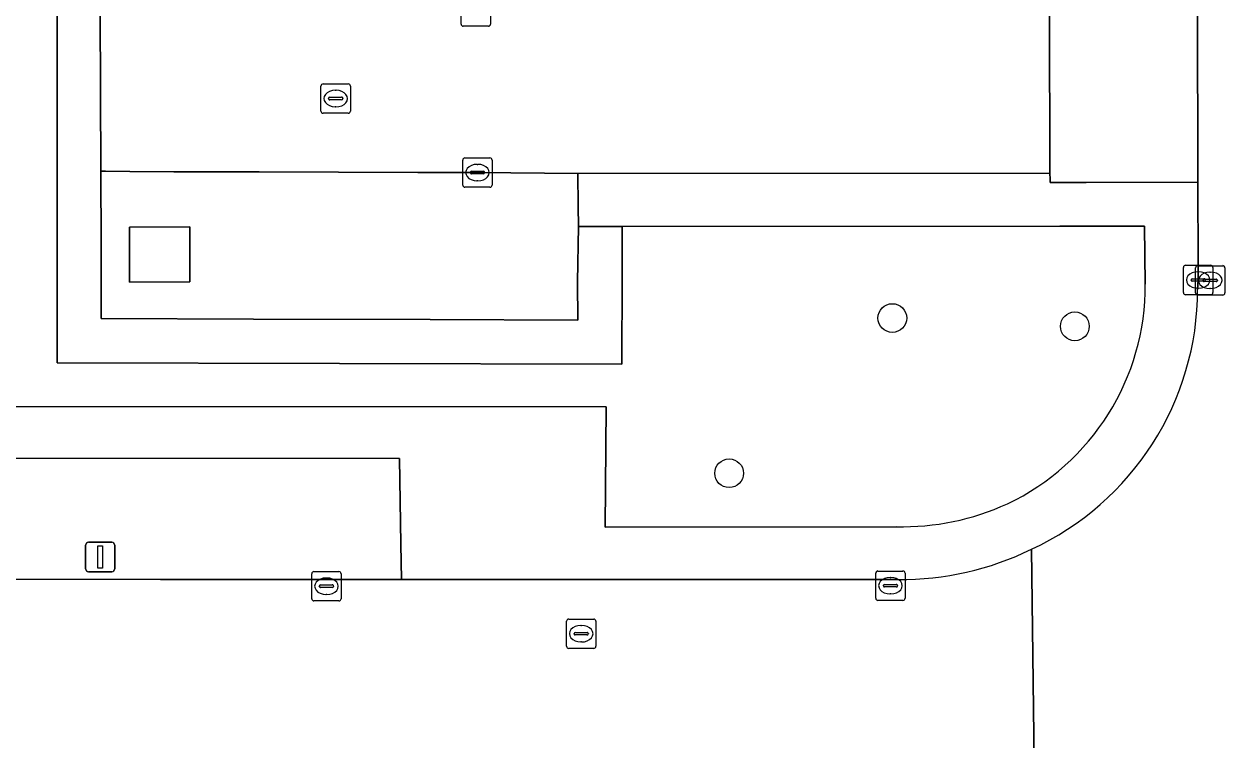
# Model space of a CAD drawing. Extents: x 161477 to 163040, y 383680 to 384871.
# Drawn here: x 162142.1 to 162182.94, y 384499.51 to 384523.88 of the extents above; entities that cross this region are included whole.
import ezdxf

# ---------------------------------------------------------------- set-up
doc = ezdxf.new("R2010")
doc.units = 0
for name, color, linetype in [('IMGEO_Berm_groen', 7, 'Continuous'), ('IMGEO_Boom', 7, 'Continuous'), ('IMGEO_Groenvoorziening', 7, 'Continuous'), ('IMGEO_Kolk', 7, 'Continuous'), ('IMGEO_Lage_trafo', 7, 'Continuous'), ('IMGEO_Lichtmast', 7, 'Continuous'), ('IMGEO_Parkeervlak_open', 7, 'Continuous'), ('IMGEO_Rijbaan_lokaal_open', 7, 'Continuous'), ('IMGEO_Rioolput', 7, 'Continuous'), ('IMGEO_Voetpad_open', 7, 'Continuous')]:
    doc.layers.add(name, color=color, linetype=linetype)

msp = doc.modelspace()

# ---------------------------------------------------------------- linework, layer by layer
at = {"layer": 'IMGEO_Berm_groen'}
msp.add_lwpolyline([(162154.917, 384506.176), (162154.867, 384509.088), (162127.768, 384509.103), (162127.751, 384504.998), (162128.86, 384504.997), (162133.878, 384504.992), (162139.876, 384504.987), (162146.743, 384504.98), (162149.923, 384504.979), (162154.938, 384504.977)], close=True, dxfattribs=at)
at = {"layer": 'IMGEO_Boom'}
for centre in [(162171.63, 384513.87), (162177.84, 384513.59), (162166.08, 384508.59)]:
    msp.add_circle(centre, 0.489, dxfattribs=at)
at = {"layer": 'IMGEO_Groenvoorziening'}
for points in [[(162181.613, 384585.701), (162181.604, 384589.652), (162179.754, 384589.591), (162177.329, 384589.511), (162177.373, 384588.933), (162177.409, 384587.924), (162176.246, 384587.927), (162176.257, 384588.902), (162150.278, 384588.867), (162150.195, 384573.37), (162140.262, 384573.396), (162130.293, 384573.303), (162130.285, 384522.105), (162117.162, 384522.11), (162113.257, 384522.111), (162113.246, 384510.87), (162114.321, 384510.869), (162161.895, 384510.851), (162161.87, 384506.76), (162171.765, 384506.771)], [(162180.235, 384515.028), (162180.211, 384516.994), (162177.328, 384516.993), (162162.444, 384516.987), (162162.439, 384515.3), (162162.432, 384512.3), (162143.225, 384512.35), (162143.225, 384565.382), (162162.239, 384565.391), (162161.927, 384526.204), (162163.998, 384526.124), (162180.2, 384526.07), (162180.201, 384531.531), (162176.811, 384531.747), (162176.804, 384534.717), (162178.184, 384534.721), (162178.193, 384536.308), (162180.207, 384536.296), (162180.223, 384546.782)], [(162143.225, 384565.382), (162143.225, 384512.35), (162162.432, 384512.3), (162162.439, 384515.3), (162162.444, 384516.987), (162160.96, 384516.986), (162160.927, 384515.102), (162160.936, 384513.804), (162155.91, 384513.819), (162149.901, 384513.837), (162144.723, 384513.852), (162144.721, 384515.196), (162144.719, 384516.36), (162144.715, 384518.87), (162144.684, 384524.289)]]:
    msp.add_lwpolyline(points, dxfattribs=at)
for centre, radius, start, end in [((162172.018, 384514.972), 8.217, 295.4411, 0.3885), ((162171.965, 384515.355), 8.586, 268.6653, 294.6644)]:
    msp.add_arc(centre, radius, start, end, dxfattribs=at)
at = {"layer": 'IMGEO_Kolk'}
for p, q in [((162156.964, 384523.876), (162156.964, 384524.728)), ((162157.965, 384524.728), (162157.965, 384523.876)), ((162157.891, 384523.802), (162157.039, 384523.802)), ((162157.019, 384518.395), (162157.019, 384519.247)), ((162157.094, 384519.321), (162157.946, 384519.321)), ((162158.02, 384519.247), (162158.02, 384518.395)), ((162157.321, 384518.864), (162157.719, 384518.864)), ((162157.507, 384519.101), (162157.532, 384519.101)), ((162157.278, 384518.815), (162157.278, 384518.827)), ((162157.716, 384518.778), (162157.318, 384518.778)), ((162157.53, 384518.541), (162157.505, 384518.541)), ((162157.762, 384518.827), (162157.762, 384518.815)), ((162157.946, 384518.321), (162157.094, 384518.321)), ((162181.531, 384514.74), (162181.531, 384515.592)), ((162181.606, 384515.666), (162182.458, 384515.666)), ((162181.943, 384514.727), (162181.943, 384515.579)), ((162182.018, 384515.653), (162182.87, 384515.653)), ((162182.532, 384515.592), (162182.532, 384514.74)), ((162182.944, 384515.579), (162182.944, 384514.727)), ((162181.79, 384515.16), (162181.79, 384515.172)), ((162181.833, 384515.209), (162182.231, 384515.209)), ((162182.019, 384515.446), (162182.044, 384515.446)), ((162182.202, 384515.147), (162182.202, 384515.159)), ((162182.245, 384515.196), (162182.643, 384515.196)), ((162182.274, 384515.172), (162182.274, 384515.16)), ((162182.431, 384515.433), (162182.456, 384515.433)), ((162182.686, 384515.159), (162182.686, 384515.147)), ((162182.228, 384515.123), (162181.83, 384515.123)), ((162182.042, 384514.886), (162182.017, 384514.886)), ((162182.64, 384515.11), (162182.242, 384515.11)), ((162182.454, 384514.873), (162182.429, 384514.873)), ((162182.458, 384514.666), (162181.606, 384514.666)), ((162182.87, 384514.653), (162182.018, 384514.653)), ((162151.884, 384504.32), (162151.884, 384505.172)), ((162151.959, 384505.246), (162152.811, 384505.246)), ((162152.372, 384505.026), (162152.397, 384505.026)), ((162152.885, 384505.172), (162152.885, 384504.32)), ((162171.066, 384504.338), (162171.066, 384505.19)), ((162171.141, 384505.264), (162171.993, 384505.264)), ((162171.554, 384505.044), (162171.579, 384505.044)), ((162172.067, 384505.19), (162172.067, 384504.338)), ((162152.143, 384504.74), (162152.143, 384504.752)), ((162152.581, 384504.703), (162152.183, 384504.703)), ((162152.186, 384504.789), (162152.584, 384504.789)), ((162152.627, 384504.752), (162152.627, 384504.74)), ((162171.325, 384504.758), (162171.325, 384504.77)), ((162171.763, 384504.721), (162171.365, 384504.721)), ((162171.368, 384504.807), (162171.766, 384504.807)), ((162171.809, 384504.77), (162171.809, 384504.758)), ((162152.811, 384504.246), (162151.959, 384504.246)), ((162152.395, 384504.466), (162152.37, 384504.466)), ((162171.993, 384504.264), (162171.141, 384504.264)), ((162171.577, 384504.484), (162171.552, 384504.484))]:
    msp.add_line(p, q, dxfattribs=at)
for points in [[(162156.964, 384523.876), (162156.964, 384524.728)], [(162157.965, 384524.728), (162157.965, 384523.876)], [(162157.891, 384523.802), (162157.039, 384523.802)], [(162157.019, 384518.395), (162157.019, 384519.247)], [(162157.094, 384519.321), (162157.946, 384519.321)], [(162158.02, 384519.247), (162158.02, 384518.395)], [(162157.946, 384518.321), (162157.094, 384518.321)], [(162181.531, 384514.74), (162181.531, 384515.592)], [(162181.606, 384515.666), (162182.458, 384515.666)], [(162181.943, 384514.727), (162181.943, 384515.579)], [(162182.018, 384515.653), (162182.87, 384515.653)], [(162182.532, 384515.592), (162182.532, 384514.74)], [(162182.944, 384515.579), (162182.944, 384514.727)], [(162182.458, 384514.666), (162181.606, 384514.666)], [(162182.87, 384514.653), (162182.018, 384514.653)], [(162151.884, 384504.32), (162151.884, 384505.172)], [(162151.959, 384505.246), (162152.811, 384505.246)], [(162152.885, 384505.172), (162152.885, 384504.32)], [(162171.066, 384504.338), (162171.066, 384505.19)], [(162171.141, 384505.264), (162171.993, 384505.264)], [(162172.067, 384505.19), (162172.067, 384504.338)], [(162152.811, 384504.246), (162151.959, 384504.246)], [(162171.993, 384504.264), (162171.141, 384504.264)]]:
    msp.add_lwpolyline(points, dxfattribs=at)
for centre, radius, start, end in [((162157.041, 384523.878), 0.0765, 181.552, 268.448), ((162157.041, 384523.878), 0.0765, 181.552, 268.448), ((162157.889, 384523.878), 0.0765, 271.552, 358.448), ((162157.889, 384523.878), 0.0765, 271.552, 358.448), ((162157.096, 384519.245), 0.0765, 91.552, 178.448), ((162157.096, 384519.245), 0.0765, 91.552, 178.448), ((162157.944, 384519.245), 0.0765, 1.552, 88.448), ((162157.944, 384519.245), 0.0765, 1.552, 88.448), ((162157.318, 384518.824), 0.0403, 85.8775, 175.7526), ((162157.723, 384518.826), 0.0386, 1.7309, 96.639), ((162157.315, 384518.814), 0.0366, 178.938, 274.7102), ((162157.719, 384518.821), 0.043, 264.8664, 352.4533), ((162157.096, 384518.397), 0.0765, 181.552, 268.448), ((162157.096, 384518.397), 0.0765, 181.552, 268.448), ((162157.944, 384518.397), 0.0765, 271.552, 358.448), ((162157.944, 384518.397), 0.0765, 271.552, 358.448), ((162181.608, 384515.59), 0.0765, 91.552, 178.448), ((162181.608, 384515.59), 0.0765, 91.552, 178.448), ((162182.02, 384515.577), 0.0765, 91.552, 178.448), ((162182.02, 384515.577), 0.0765, 91.552, 178.448), ((162182.456, 384515.59), 0.0765, 1.552, 88.448), ((162182.456, 384515.59), 0.0765, 1.552, 88.448), ((162182.868, 384515.577), 0.0765, 1.552, 88.448), ((162182.868, 384515.577), 0.0765, 1.552, 88.448), ((162181.83, 384515.169), 0.0403, 85.8775, 175.7526), ((162181.827, 384515.159), 0.0366, 178.938, 274.7102), ((162182.242, 384515.156), 0.0403, 85.8775, 175.7526), ((162182.231, 384515.166), 0.043, 264.8664, 352.4533), ((162182.235, 384515.171), 0.0386, 1.7309, 96.639), ((162182.647, 384515.158), 0.0386, 1.7309, 96.639), ((162182.239, 384515.146), 0.0366, 178.938, 274.7102), ((162182.643, 384515.153), 0.043, 264.8664, 352.4533), ((162181.608, 384514.742), 0.0765, 181.552, 268.448), ((162181.608, 384514.742), 0.0765, 181.552, 268.448), ((162182.02, 384514.729), 0.0765, 181.552, 268.448), ((162182.02, 384514.729), 0.0765, 181.552, 268.448), ((162182.456, 384514.742), 0.0765, 271.552, 358.448), ((162182.456, 384514.742), 0.0765, 271.552, 358.448), ((162182.868, 384514.729), 0.0765, 271.552, 358.448), ((162182.868, 384514.729), 0.0765, 271.552, 358.448), ((162151.961, 384505.17), 0.0765, 91.552, 178.448), ((162151.961, 384505.17), 0.0765, 91.552, 178.448), ((162152.809, 384505.17), 0.0765, 1.552, 88.448), ((162152.809, 384505.17), 0.0765, 1.552, 88.448), ((162171.143, 384505.188), 0.0765, 91.552, 178.448), ((162171.143, 384505.188), 0.0765, 91.552, 178.448), ((162171.991, 384505.188), 0.0765, 1.552, 88.448), ((162171.991, 384505.188), 0.0765, 1.552, 88.448), ((162152.183, 384504.749), 0.0403, 85.8775, 175.7526), ((162152.18, 384504.739), 0.0366, 178.938, 274.7102), ((162152.584, 384504.746), 0.043, 264.8664, 352.4533), ((162152.588, 384504.751), 0.0386, 1.7309, 96.639), ((162171.365, 384504.767), 0.0403, 85.8775, 175.7526), ((162171.362, 384504.757), 0.0366, 178.938, 274.7102), ((162171.766, 384504.764), 0.043, 264.8664, 352.4533), ((162171.77, 384504.769), 0.0386, 1.7309, 96.639), ((162151.961, 384504.322), 0.0765, 181.552, 268.448), ((162151.961, 384504.322), 0.0765, 181.552, 268.448), ((162152.809, 384504.322), 0.0765, 271.552, 358.448), ((162152.809, 384504.322), 0.0765, 271.552, 358.448), ((162171.143, 384504.34), 0.0765, 181.552, 268.448), ((162171.143, 384504.34), 0.0765, 181.552, 268.448), ((162171.991, 384504.34), 0.0765, 271.552, 358.448), ((162171.991, 384504.34), 0.0765, 271.552, 358.448)]:
    msp.add_arc(centre, radius, start, end, dxfattribs=at)
for centre, major_axis, ratio, start_param, end_param in [((162157.506, 384518.821), (-0.387, 0.002), 0.722429, 4.712389, 7.853982), ((162157.531, 384518.821), (-0.39, 0.002), 0.717154, 1.570796, 4.712389), ((162182.018, 384515.166), (-0.387, 0.002), 0.722429, 4.712389, 7.853982), ((162182.043, 384515.166), (-0.39, 0.002), 0.717154, 1.570796, 4.712389), ((162182.43, 384515.153), (-0.387, 0.002), 0.722429, 4.712389, 7.853982), ((162182.455, 384515.153), (-0.39, 0.002), 0.717154, 1.570796, 4.712389), ((162152.371, 384504.746), (-0.387, 0.002), 0.722429, 4.712389, 7.853982), ((162152.396, 384504.746), (-0.39, 0.002), 0.717154, 1.570796, 4.712389), ((162171.553, 384504.764), (-0.387, 0.002), 0.722429, 4.712389, 7.853982), ((162171.578, 384504.764), (-0.39, 0.002), 0.717154, 1.570796, 4.712389)]:
    msp.add_ellipse(centre, major_axis=major_axis, ratio=ratio, start_param=start_param, end_param=end_param, dxfattribs=at)
at = {"layer": 'IMGEO_Lage_trafo'}
msp.add_lwpolyline([(162147.739, 384516.97), (162145.689, 384516.967), (162145.692, 384515.096), (162147.742, 384515.099)], close=True, dxfattribs=at)
at = {"layer": 'IMGEO_Lichtmast'}
for p, q in [((162144.295, 384506.24), (162145.085, 384506.24)), ((162145.085, 384506.24), (162144.295, 384506.24)), ((162144.195, 384505.34), (162144.195, 384506.14)), ((162144.195, 384506.14), (162144.195, 384505.34)), ((162145.185, 384506.14), (162145.185, 384505.34)), ((162145.185, 384505.34), (162145.185, 384506.14)), ((162145.085, 384505.24), (162144.295, 384505.24)), ((162144.295, 384505.24), (162145.085, 384505.24))]:
    msp.add_line(p, q, dxfattribs=at)
msp.add_lwpolyline([(162144.615, 384506.115), (162144.765, 384506.115), (162144.765, 384505.365), (162144.615, 384505.365), (162144.615, 384506.115)], dxfattribs=at)
for centre, start, end in [((162144.295, 384506.14), 90, 180), ((162144.295, 384506.14), 90, 180), ((162145.085, 384506.14), 0, 90), ((162145.085, 384506.14), 360, 90), ((162144.295, 384505.34), 180, 270), ((162144.295, 384505.34), 180, 270), ((162145.085, 384505.34), 270, 0), ((162145.085, 384505.34), 270, 0)]:
    msp.add_arc(centre, 0.1, start, end, dxfattribs=at)
at = {"layer": 'IMGEO_Parkeervlak_open'}
for points in [[(162160.949, 384517.677), (162160.93, 384518.793), (162157.52, 384518.821), (162156.916, 384518.823), (162156.672, 384518.824), (162155.495, 384518.827), (162152.794, 384518.831), (162150.092, 384518.842), (162149.233, 384518.844), (162148.733, 384518.845), (162147.396, 384518.848), (162147.191, 384518.85), (162145.695, 384518.862), (162144.876, 384518.869), (162144.715, 384518.87), (162144.719, 384516.36), (162144.721, 384515.196), (162144.723, 384513.852), (162149.901, 384513.837), (162155.91, 384513.819), (162160.936, 384513.804), (162160.927, 384515.102), (162160.96, 384516.986)], [(162147.742, 384515.099), (162145.692, 384515.096), (162145.689, 384516.967), (162147.739, 384516.97)]]:
    msp.add_lwpolyline(points, close=True, dxfattribs=at)
at = {"layer": 'IMGEO_Rijbaan_lokaal_open'}
for points in [[(162182.112, 384561.854), (162182.039, 384549.79), (162182.018, 384546.793), (162182.006, 384530.751), (162182.012, 384524.513), (162182.024, 384518.494), (162182.031, 384515.699), (162182.032, 384515.166), (162182.015, 384514.844)], [(162144.684, 384524.289), (162144.715, 384518.87), (162144.876, 384518.869), (162145.695, 384518.862), (162147.191, 384518.85), (162147.396, 384518.848), (162148.733, 384518.845), (162149.233, 384518.844), (162150.092, 384518.842), (162152.794, 384518.831), (162155.495, 384518.827), (162156.672, 384518.824), (162156.916, 384518.823), (162157.52, 384518.821), (162160.93, 384518.793), (162176.986, 384518.796), (162176.971, 384524.283)], [(162176.361, 384506.002), (162176.478, 384496.969), (162176.925, 384496.734), (162177.661, 384496.243), (162178.353, 384495.692), (162178.996, 384495.085), (162179.585, 384494.426), (162180.117, 384493.719), (162180.588, 384492.971), (162180.829, 384492.504)], [(162176.478, 384496.969), (162176.361, 384506.002)], [(162171.833, 384504.971), (162160.936, 384504.975), (162155.919, 384504.977), (162154.938, 384504.977), (162149.923, 384504.979), (162146.743, 384504.98), (162139.876, 384504.987), (162133.878, 384504.992), (162128.86, 384504.997), (162127.751, 384504.998), (162122.951, 384505.003), (162121.986, 384505.004), (162117.942, 384505.008), (162113.24, 384505.012), (162112.461, 384505.013), (162111.953, 384505.013), (162104.942, 384505.02), (162101.906, 384505.023), (162101.384, 384505.023), (162096.444, 384505.028)]]:
    msp.add_lwpolyline(points, dxfattribs=at)
msp.add_lwpolyline([(162182.012, 384524.513), (162177.951, 384524.488), (162176.973, 384524.482), (162176.971, 384524.283), (162176.986, 384518.796), (162177.002, 384518.596), (162176.998, 384518.48), (162178.225, 384518.483), (162182.024, 384518.494)], close=True, dxfattribs=at)
for centre, radius, start, end in [((162172.276, 384514.843), 9.739, 294.8011, 0.0053), ((162171.896, 384515.153), 10.182, 269.6449, 296.0095)]:
    msp.add_arc(centre, radius, start, end, dxfattribs=at)
at = {"layer": 'IMGEO_Rioolput'}
for p, q in [((162152.199, 384520.914), (162152.199, 384521.766)), ((162152.274, 384521.84), (162153.126, 384521.84)), ((162153.2, 384521.766), (162153.2, 384520.914)), ((162152.458, 384521.334), (162152.458, 384521.346)), ((162152.896, 384521.297), (162152.498, 384521.297)), ((162152.501, 384521.383), (162152.899, 384521.383)), ((162152.687, 384521.62), (162152.712, 384521.62)), ((162152.942, 384521.346), (162152.942, 384521.334)), ((162152.71, 384521.06), (162152.685, 384521.06)), ((162153.126, 384520.84), (162152.274, 384520.84)), ((162160.549, 384502.704), (162160.549, 384503.556)), ((162160.624, 384503.63), (162161.476, 384503.63)), ((162161.037, 384503.41), (162161.062, 384503.41)), ((162161.55, 384503.556), (162161.55, 384502.704)), ((162160.808, 384503.124), (162160.808, 384503.136)), ((162161.246, 384503.087), (162160.848, 384503.087)), ((162160.851, 384503.173), (162161.249, 384503.173)), ((162161.292, 384503.136), (162161.292, 384503.124)), ((162161.476, 384502.63), (162160.624, 384502.63)), ((162161.06, 384502.85), (162161.035, 384502.85))]:
    msp.add_line(p, q, dxfattribs=at)
for points in [[(162152.199, 384520.914), (162152.199, 384521.766)], [(162152.274, 384521.84), (162153.126, 384521.84)], [(162153.2, 384521.766), (162153.2, 384520.914)], [(162153.126, 384520.84), (162152.274, 384520.84)], [(162160.549, 384502.704), (162160.549, 384503.556)], [(162160.624, 384503.63), (162161.476, 384503.63)], [(162161.55, 384503.556), (162161.55, 384502.704)], [(162161.476, 384502.63), (162160.624, 384502.63)]]:
    msp.add_lwpolyline(points, dxfattribs=at)
for centre, radius, start, end in [((162152.276, 384521.764), 0.0765, 91.552, 178.448), ((162152.276, 384521.764), 0.0765, 91.552, 178.448), ((162153.124, 384521.764), 0.0765, 1.552, 88.448), ((162153.124, 384521.764), 0.0765, 1.552, 88.448), ((162152.498, 384521.343), 0.0403, 85.8775, 175.7526), ((162152.495, 384521.333), 0.0366, 178.938, 274.7102), ((162152.899, 384521.34), 0.043, 264.8664, 352.4533), ((162152.903, 384521.345), 0.0386, 1.7309, 96.639), ((162152.276, 384520.916), 0.0765, 181.552, 268.448), ((162152.276, 384520.916), 0.0765, 181.552, 268.448), ((162153.124, 384520.916), 0.0765, 271.552, 358.448), ((162153.124, 384520.916), 0.0765, 271.552, 358.448), ((162160.626, 384503.554), 0.0765, 91.552, 178.448), ((162160.626, 384503.554), 0.0765, 91.552, 178.448), ((162161.474, 384503.554), 0.0765, 1.552, 88.448), ((162161.474, 384503.554), 0.0765, 1.552, 88.448), ((162160.848, 384503.133), 0.0403, 85.8775, 175.7526), ((162160.845, 384503.123), 0.0366, 178.938, 274.7102), ((162161.249, 384503.13), 0.043, 264.8664, 352.4533), ((162161.253, 384503.135), 0.0386, 1.7309, 96.639), ((162160.626, 384502.706), 0.0765, 181.552, 268.448), ((162160.626, 384502.706), 0.0765, 181.552, 268.448), ((162161.474, 384502.706), 0.0765, 271.552, 358.448), ((162161.474, 384502.706), 0.0765, 271.552, 358.448)]:
    msp.add_arc(centre, radius, start, end, dxfattribs=at)
for centre, major_axis, ratio, start_param, end_param in [((162152.686, 384521.34), (-0.387, 0.002), 0.722429, 4.712389, 7.853982), ((162152.711, 384521.34), (-0.39, 0.002), 0.717154, 1.570796, 4.712389), ((162161.036, 384503.13), (-0.387, 0.002), 0.722429, 4.712389, 7.853982), ((162161.061, 384503.13), (-0.39, 0.002), 0.717154, 1.570796, 4.712389)]:
    msp.add_ellipse(centre, major_axis=major_axis, ratio=ratio, start_param=start_param, end_param=end_param, dxfattribs=at)
at = {"layer": 'IMGEO_Voetpad_open'}
for points in [[(162182.015, 384514.844), (162182.032, 384515.166), (162182.031, 384515.699), (162182.024, 384518.494), (162178.225, 384518.483), (162176.998, 384518.48), (162177.002, 384518.596), (162176.986, 384518.796), (162160.93, 384518.793), (162160.949, 384517.677), (162160.96, 384516.986), (162162.444, 384516.987), (162177.328, 384516.993), (162180.211, 384516.994), (162180.235, 384515.028)], [(162161.895, 384510.851), (162114.321, 384510.869), (162113.246, 384510.87), (162113.244, 384509.262), (162113.24, 384505.012), (162117.942, 384505.008), (162121.986, 384505.004), (162122.951, 384505.003), (162127.751, 384504.998), (162127.768, 384509.103), (162154.867, 384509.088), (162154.917, 384506.176), (162154.938, 384504.977), (162155.919, 384504.977), (162160.936, 384504.975), (162171.833, 384504.971)], [(162171.765, 384506.771), (162161.87, 384506.76), (162161.895, 384510.851)]]:
    msp.add_lwpolyline(points, dxfattribs=at)
for centre, radius, start, end in [((162172.018, 384514.972), 8.217, 295.4411, 0.3885), ((162172.276, 384514.843), 9.739, 294.8011, 0.0053), ((162171.965, 384515.355), 8.586, 268.6653, 294.6644), ((162171.896, 384515.153), 10.182, 269.6449, 296.0095)]:
    msp.add_arc(centre, radius, start, end, dxfattribs=at)

doc.saveas('drawing.dxf')
